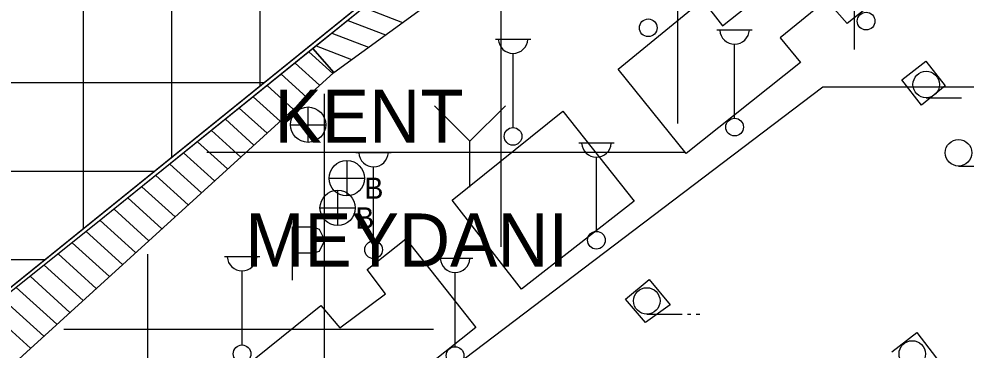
# Model space of a CAD drawing. Extents: x 419101 to 420177, y 4451541 to 4452254.
# Drawn here: x 420070.8 to 420124.4, y 4451928.5 to 4451947.2 of the extents above; entities that cross this region are included whole.
import ezdxf

# ---------------------------------------------------------------- set-up
doc = ezdxf.new("R2010")
doc.units = 0
for name, color, linetype in [('2_KADASTRO', 7, 'Continuous'), ('3_HALİHAZIR', 7, 'Continuous'), ('Level 28', 7, 'Continuous'), ('Level 4', 7, 'Continuous'), ('Level 41', 7, 'Continuous'), ('Level 62', 7, 'Continuous')]:
    doc.layers.add(name, color=color, linetype=linetype)

msp = doc.modelspace()

# ---------------------------------------------------------------- linework, layer by layer
at = {"layer": '2_KADASTRO'}
msp.add_lwpolyline([(419949.366, 4452016.44), (420013.896, 4452026.282), (420126.338, 4451982.984), (420127.593, 4451982.069), (420128.223, 4451980.649), (420128.059, 4451979.104), (420127.143, 4451977.849), (420039.796, 4451907.382), (419968.103, 4451896.185)], close=True, dxfattribs=at)
at = {"layer": '3_HALİHAZIR'}
for p, q in [((420090.293, 4451947.821), (420092.484, 4451946.975)), ((420089.394, 4451947.096), (420091.52, 4451946.275)), ((420088.496, 4451946.371), (420090.557, 4451945.576)), ((420110.286, 4451946.56), (420112.286, 4451946.56)), ((420087.597, 4451945.646), (420089.593, 4451944.876)), ((420097.745, 4451946.036), (420099.745, 4451946.036)), ((420111.286, 4451941.56), (420111.286, 4451945.753)), ((420087.19, 4451945.318), (420088.537, 4451944.098)), ((420098.745, 4451941.036), (420098.745, 4451945.229)), ((420086.403, 4451944.683), (420087.793, 4451943.422)), ((420085.615, 4451944.047), (420087.05, 4451942.747)), ((420088.543, 4451944.209), (420088.629, 4451944.176)), ((420084.827, 4451943.412), (420086.306, 4451942.071)), ((420084.039, 4451942.776), (420085.562, 4451941.395)), ((420122.132, 4451942.717), (420124.132, 4451942.717)), ((420083.251, 4451942.14), (420084.819, 4451940.72)), ((420087.155, 4451940.19), (420087.155, 4451942.19)), ((420096.305, 4451940.262), (420094.305, 4451942.262)), ((420096.305, 4451940.262), (420098.315, 4451942.262)), ((420082.463, 4451941.505), (420084.075, 4451940.044)), ((420081.676, 4451940.869), (420083.332, 4451939.369)), ((420086.135, 4451941.18), (420088.135, 4451941.18)), ((420080.888, 4451940.234), (420082.588, 4451938.693)), ((420096.305, 4451937.672), (420096.305, 4451940.262)), ((420102.463, 4451940.165), (420104.463, 4451940.165)), ((420080.1, 4451939.598), (420081.844, 4451938.017)), ((420089.335, 4451939.168), (420089.335, 4451937.168)), ((420089.851, 4451939.625), (420091.851, 4451939.625)), ((420103.463, 4451935.165), (420103.463, 4451939.358)), ((420079.312, 4451938.962), (420081.101, 4451937.342)), ((420090.851, 4451934.625), (420090.851, 4451938.818)), ((420123.961, 4451938.861), (420125.961, 4451938.861)), ((420078.524, 4451938.327), (420080.357, 4451936.666)), ((420088.335, 4451938.168), (420090.335, 4451938.168)), ((420077.737, 4451937.691), (420079.613, 4451935.99)), ((420076.949, 4451937.056), (420078.87, 4451935.315)), ((420088.817, 4451937.489), (420088.817, 4451935.489)), ((420087.817, 4451936.489), (420089.817, 4451936.489)), ((420076.161, 4451936.42), (420078.126, 4451934.639)), ((420075.373, 4451935.784), (420077.383, 4451933.963)), ((420074.583, 4451935.151), (420076.639, 4451933.288)), ((420073.79, 4451934.52), (420075.895, 4451932.612)), ((420072.998, 4451933.888), (420075.152, 4451931.936)), ((420072.206, 4451933.256), (420074.408, 4451931.261)), ((420082.403, 4451933.741), (420084.403, 4451933.741)), ((420094.461, 4451933.642), (420096.461, 4451933.642)), ((420083.403, 4451928.741), (420083.403, 4451932.934)), ((420095.461, 4451928.642), (420095.461, 4451932.835)), ((420071.414, 4451932.625), (420073.664, 4451930.585)), ((420070.621, 4451931.993), (420072.921, 4451929.91)), ((420069.829, 4451931.362), (420072.177, 4451929.234)), ((420069.037, 4451930.73), (420071.433, 4451928.558)), ((420106.313, 4451930.481), (420108.313, 4451930.481)), ((420108.613, 4451930.481), (420108.813, 4451930.481)), ((420109.113, 4451930.481), (420109.313, 4451930.481))]:
    msp.add_line(p, q, dxfattribs=at)
for points in [[(420108.55, 4451939.56), (420104.703, 4451944.343), (420109.468, 4451948.23), (420110.607, 4451946.786), (420112.869, 4451948.597), (420111.715, 4451950.112), (420117.214, 4451954.511), (420118.493, 4451952.962), (420120.722, 4451954.859), (420119.548, 4451956.361), (420132.536, 4451966.954), (420136.556, 4451962.065), (420121.563, 4451950.072), (420120.358, 4451951.392), (420117.738, 4451949.321), (420118.944, 4451947.93), (420117.649, 4451946.917), (420116.478, 4451948.25), (420113.855, 4451946.108), (420115.019, 4451944.714)], [(420090.554, 4451948.032), (420087.415, 4451945.499), (420088.594, 4451944.15), (420109.199, 4451959.117)], [(420090.554, 4451948.032), (420075.04, 4451935.516), (420062.957, 4451925.883)], [(420115.019, 4451944.714), (420108.55, 4451939.56)], [(420120.742, 4451943.729), (420122.108, 4451944.784), (420123.21, 4451943.385), (420121.866, 4451942.3)], [(420121.866, 4451942.3), (420120.742, 4451943.729)], [(420095.297, 4451936.929), (420101.569, 4451941.965), (420105.608, 4451936.864), (420099.231, 4451931.903)], [(420099.231, 4451931.903), (420095.297, 4451936.929)], [(420086.257, 4451935.414), (420087.427, 4451935.414)], [(420086.257, 4451932.414), (420086.257, 4451935.414)], [(420087.427, 4451935.414), (420087.777, 4451935.294), (420088.017, 4451934.804), (420088.017, 4451934.544), (420087.777, 4451934.034), (420087.427, 4451933.934)], [(420075.999, 4451913.163), (420072.116, 4451918.304), (420078.952, 4451923.818), (420087.86, 4451930.972), (420088.941, 4451929.718), (420091.517, 4451931.637), (420090.493, 4451933.01), (420092.667, 4451934.75), (420096.635, 4451929.731), (420092.292, 4451926.29), (420091.051, 4451927.753), (420088.416, 4451925.658), (420089.672, 4451924.111), (420085.252, 4451920.607), (420083.936, 4451922.068), (420081.433, 4451919.893), (420082.605, 4451918.569), (420082.606, 4451918.471), (420082.606, 4451918.471)], [(420087.427, 4451933.934), (420086.257, 4451933.934)], [(420106.248, 4451930.008), (420105.11, 4451931.329), (420106.446, 4451932.442), (420107.64, 4451931.02)], [(420107.64, 4451931.02), (420106.248, 4451930.008)], [(420120.181, 4451928.353), (420121.595, 4451929.444), (420122.709, 4451927.997)]]:
    msp.add_lwpolyline(points, dxfattribs=at)
msp.add_lwpolyline([(420052.166, 4451913.63), (420053.586, 4451912.343), (420088.594, 4451944.15), (420087.415, 4451945.499), (420075.04, 4451935.516), (420062.957, 4451925.883), (420060.256, 4451923.723), (420049.837, 4451916.654)], close=True, dxfattribs=at)
for centre, radius in [((420106.397, 4451946.674), 0.5), ((420118.729, 4451947.053), 0.5), ((420122.132, 4451943.467), 0.75), ((420087.14, 4451941.198), 1), ((420111.286, 4451941.06), 0.5), ((420098.745, 4451940.536), 0.5), ((420123.961, 4451939.611), 0.75), ((420089.335, 4451938.168), 1), ((420088.817, 4451936.489), 1), ((420103.463, 4451934.665), 0.5), ((420090.851, 4451934.125), 0.5), ((420106.313, 4451931.231), 0.75), ((420121.341, 4451928.233), 0.75), ((420083.403, 4451928.241), 0.5), ((420095.461, 4451928.142), 0.5)]:
    msp.add_circle(centre, radius, dxfattribs=at)
for centre in [(420111.286, 4451946.59), (420098.745, 4451946.065), (420103.463, 4451940.195), (420090.851, 4451939.655), (420083.403, 4451933.771), (420095.461, 4451933.671)]:
    msp.add_arc(centre, 0.837, 183.298, 356.9072, dxfattribs=at)
at = {"layer": 'Level 28'}
for p, q in [((420127.143, 4451977.849), (420039.796, 4451907.382)), ((420081.404, 4451939.636), (420108.471, 4451939.636)), ((420073.312, 4451929.636), (420094.24, 4451929.636))]:
    msp.add_line(p, q, dxfattribs=at)
at = {"layer": 'Level 4'}
for p, q in [((420074.435, 4451935.327), (420074.435, 4452001.076)), ((420079.435, 4451939.361), (420079.435, 4451999.138)), ((420084.435, 4451943.394), (420084.435, 4451997.199)), ((420084.635, 4451943.555), (419961.382, 4451943.555)), ((420078.437, 4451938.555), (419962.161, 4451938.555)), ((420072.239, 4451933.555), (419962.94, 4451933.555))]:
    msp.add_line(p, q, dxfattribs=at)
msp.add_lwpolyline([(420128.716, 4451943.321), (420116.282, 4451943.321), (420072.314, 4451910.012), (420073.031, 4451893.154)], dxfattribs=at)
at = {"layer": 'Level 62'}
for p, q in [((420118.056, 4451963.588), (420118.056, 4451945.45)), ((420108.056, 4451957.449), (420108.056, 4451941.264)), ((420098.056, 4451949.636), (420098.056, 4451934.288)), ((420088.056, 4451942.939), (420088.056, 4451926.754)), ((420078.056, 4451933.871), (420078.056, 4451920.336))]:
    msp.add_line(p, q, dxfattribs=at)

# ---------------------------------------------------------------- texts
at = {"layer": '3_HALİHAZIR'}
for p in [(420090.335, 4451937.007), (420089.817, 4451935.327)]:
    msp.add_text('B', height=1.2, dxfattribs=at).set_placement(p)
at = {"layer": 'Level 41'}
for s, p in [('KENT ', (420085.244, 4451940.177)), ('MEYDANI', (420083.59, 4451933.177))]:
    msp.add_text(s, height=3, dxfattribs=at).set_placement(p)

doc.saveas('drawing.dxf')
